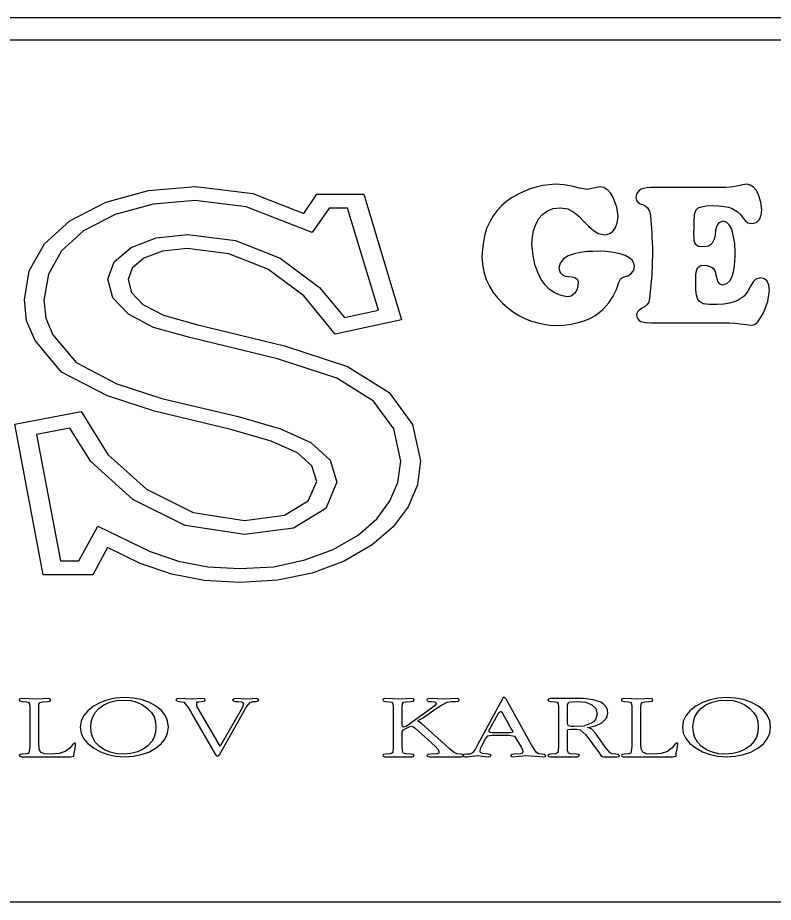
# Model space of a CAD drawing. Extents: x -866693 to -866303, y -1041966 to -1040244.
# Drawn here: x -866545.65 to -866534.39, y -1040500.87 to -1040487.7 of the extents above; entities that cross this region are included whole.
import ezdxf

# ---------------------------------------------------------------- set-up
doc = ezdxf.new("R2010")
doc.units = 0
doc.layers.add('Tabulka', color=7, linetype='Continuous')

msp = doc.modelspace()

# ---------------------------------------------------------------- linework, layer by layer
at = {"layer": 'Tabulka'}
for p, q in [((-866516.702, -1040487.698), (-866554.066, -1040487.698)), ((-866554.066, -1040488.028), (-866516.702, -1040488.028)), ((-866516.702, -1040500.872), (-866554.066, -1040500.872))]:
    msp.add_line(p, q, dxfattribs=at)
for points in [[(-866536.753, -1040490.844), (-866536.716, -1040490.757), (-866536.703, -1040490.654), (-866536.72, -1040490.521), (-866536.774, -1040490.377), (-866536.811, -1040490.315), (-866536.856, -1040490.265), (-866536.914, -1040490.228), (-866536.976, -1040490.216), (-866537.067, -1040490.237), (-866537.162, -1040490.257), (-866537.277, -1040490.237), (-866537.393, -1040490.208), (-866537.509, -1040490.187), (-866537.633, -1040490.179), (-866537.728, -1040490.187), (-866537.822, -1040490.199), (-866537.922, -1040490.224), (-866538.012, -1040490.249), (-866538.107, -1040490.286), (-866538.194, -1040490.327), (-866538.281, -1040490.377), (-866538.359, -1040490.431), (-866538.434, -1040490.497), (-866538.504, -1040490.571), (-866538.562, -1040490.65), (-866538.615, -1040490.74), (-866538.661, -1040490.839), (-866538.694, -1040490.947), (-866538.714, -1040491.067), (-866538.727, -1040491.195)], [(-866535.572, -1040490.972), (-866535.576, -1040490.914), (-866535.568, -1040490.827), (-866535.568, -1040490.728), (-866535.564, -1040490.629), (-866535.539, -1040490.559), (-866535.51, -1040490.53), (-866535.46, -1040490.513), (-866535.39, -1040490.501), (-866535.295, -1040490.497), (-866535.2, -1040490.501), (-866535.122, -1040490.509), (-866535.056, -1040490.521), (-866535.002, -1040490.538), (-866534.928, -1040490.583), (-866534.878, -1040490.629), (-866534.845, -1040490.678), (-866534.812, -1040490.72), (-866534.771, -1040490.753), (-866534.709, -1040490.765), (-866534.643, -1040490.749), (-866534.597, -1040490.703), (-866534.572, -1040490.637), (-866534.564, -1040490.559), (-866534.577, -1040490.447), (-866534.618, -1040490.323), (-866534.647, -1040490.265), (-866534.688, -1040490.22), (-866534.734, -1040490.191), (-866534.787, -1040490.179), (-866534.845, -1040490.187), (-866534.915, -1040490.204), (-866534.965, -1040490.212), (-866535.027, -1040490.22), (-866535.097, -1040490.228), (-866535.184, -1040490.228), (-866535.312, -1040490.228), (-866535.44, -1040490.228), (-866535.576, -1040490.228), (-866535.708, -1040490.228), (-866535.84, -1040490.228), (-866535.968, -1040490.228), (-866536.096, -1040490.228), (-866536.22, -1040490.228), (-866536.274, -1040490.232), (-866536.319, -1040490.241), (-866536.361, -1040490.253), (-866536.39, -1040490.274), (-866536.427, -1040490.319), (-866536.439, -1040490.381), (-866536.427, -1040490.422), (-866536.402, -1040490.451), (-866536.373, -1040490.468), (-866536.336, -1040490.48), (-866536.299, -1040490.501), (-866536.266, -1040490.53), (-866536.237, -1040490.579), (-866536.22, -1040490.65), (-866536.212, -1040490.773), (-866536.2, -1040490.901), (-866536.2, -1040490.967), (-866536.195, -1040491.042), (-866536.191, -1040491.116), (-866536.191, -1040491.203)], [(-866538.727, -1040491.195), (-866538.727, -1040491.219), (-866538.735, -1040491.244), (-866538.723, -1040491.368), (-866538.702, -1040491.484), (-866538.669, -1040491.595), (-866538.62, -1040491.694), (-866538.566, -1040491.789), (-866538.5, -1040491.872), (-866538.425, -1040491.95), (-866538.347, -1040492.021), (-866538.26, -1040492.082), (-866538.174, -1040492.136), (-866538.083, -1040492.182), (-866537.992, -1040492.219), (-866537.897, -1040492.244), (-866537.81, -1040492.264), (-866537.719, -1040492.277), (-866537.637, -1040492.281), (-866537.513, -1040492.277), (-866537.401, -1040492.26), (-866537.298, -1040492.239), (-866537.207, -1040492.211), (-866537.125, -1040492.177), (-866537.05, -1040492.136), (-866536.988, -1040492.091), (-866536.93, -1040492.045), (-866536.84, -1040491.946), (-866536.774, -1040491.843), (-866536.728, -1040491.744), (-866536.695, -1040491.657), (-866536.67, -1040491.599), (-866536.65, -1040491.575), (-866536.621, -1040491.562), (-866536.592, -1040491.554), (-866536.542, -1040491.537), (-866536.501, -1040491.504), (-866536.468, -1040491.459), (-866536.46, -1040491.397), (-866536.468, -1040491.352), (-866536.493, -1040491.31), (-866536.538, -1040491.273), (-866536.596, -1040491.24), (-866536.674, -1040491.215), (-866536.769, -1040491.195), (-866536.881, -1040491.182), (-866537.013, -1040491.174), (-866537.079, -1040491.178), (-866537.166, -1040491.182), (-866537.261, -1040491.195), (-866537.356, -1040491.215), (-866537.447, -1040491.244), (-866537.517, -1040491.29), (-866537.566, -1040491.352), (-866537.587, -1040491.43), (-866537.566, -1040491.492), (-866537.533, -1040491.529), (-866537.492, -1040491.546), (-866537.443, -1040491.554), (-866537.393, -1040491.558), (-866537.348, -1040491.566), (-866537.315, -1040491.591), (-866537.298, -1040491.632), (-866537.302, -1040491.694), (-866537.315, -1040491.74), (-866537.331, -1040491.777), (-866537.352, -1040491.806), (-866537.401, -1040491.843), (-866537.451, -1040491.855), (-866537.513, -1040491.847), (-866537.583, -1040491.826), (-866537.653, -1040491.793), (-866537.723, -1040491.744), (-866537.789, -1040491.678), (-866537.851, -1040491.595), (-866537.901, -1040491.492), (-866537.942, -1040491.372), (-866537.955, -1040491.314), (-866537.967, -1040491.244), (-866537.979, -1040491.157), (-866537.988, -1040491.067), (-866537.979, -1040490.967), (-866537.963, -1040490.868), (-866537.93, -1040490.778), (-866537.889, -1040490.695), (-866537.831, -1040490.629), (-866537.756, -1040490.575), (-866537.67, -1040490.542), (-866537.562, -1040490.53), (-866537.451, -1040490.546), (-866537.36, -1040490.592), (-866537.282, -1040490.658), (-866537.211, -1040490.732), (-866537.141, -1040490.806), (-866537.071, -1040490.868), (-866536.997, -1040490.914), (-866536.906, -1040490.93), (-866536.856, -1040490.922), (-866536.815, -1040490.906), (-866536.782, -1040490.877), (-866536.753, -1040490.844)], [(-866536.191, -1040491.203), (-866536.2, -1040491.533), (-866536.233, -1040491.876), (-866536.245, -1040491.934), (-866536.27, -1040491.971), (-866536.299, -1040492), (-866536.328, -1040492.016), (-866536.361, -1040492.033), (-866536.385, -1040492.049), (-866536.41, -1040492.074), (-866536.427, -1040492.111), (-866536.423, -1040492.153), (-866536.41, -1040492.182), (-866536.39, -1040492.206), (-866536.365, -1040492.223), (-866536.295, -1040492.239), (-866536.208, -1040492.244), (-866536.175, -1040492.244), (-866536.15, -1040492.244), (-866535.163, -1040492.244), (-866535.047, -1040492.244), (-866534.961, -1040492.248), (-866534.89, -1040492.256), (-866534.837, -1040492.26), (-866534.758, -1040492.272), (-866534.696, -1040492.277), (-866534.659, -1040492.264), (-866534.622, -1040492.227), (-866534.581, -1040492.169), (-866534.539, -1040492.095), (-866534.473, -1040491.926), (-866534.449, -1040491.756), (-866534.457, -1040491.682), (-866534.482, -1040491.624), (-866534.523, -1040491.587), (-866534.585, -1040491.57), (-866534.651, -1040491.591), (-866534.692, -1040491.632), (-866534.729, -1040491.698), (-866534.771, -1040491.769), (-866534.824, -1040491.843), (-866534.915, -1040491.905), (-866534.973, -1040491.93), (-866535.043, -1040491.95), (-866535.13, -1040491.963), (-866535.229, -1040491.967), (-866535.287, -1040491.967), (-866535.345, -1040491.971), (-866535.436, -1040491.959), (-866535.497, -1040491.921), (-866535.518, -1040491.88), (-866535.535, -1040491.826), (-866535.543, -1040491.752), (-866535.547, -1040491.657), (-866535.547, -1040491.591), (-866535.543, -1040491.533), (-866535.539, -1040491.488), (-866535.531, -1040491.451), (-866535.518, -1040491.422), (-866535.493, -1040491.401), (-866535.464, -1040491.389), (-866535.423, -1040491.385), (-866535.378, -1040491.389), (-866535.341, -1040491.401), (-866535.312, -1040491.413), (-866535.287, -1040491.43), (-866535.258, -1040491.48), (-866535.246, -1040491.529), (-866535.233, -1040491.583), (-866535.221, -1040491.628), (-866535.192, -1040491.661), (-866535.146, -1040491.674), (-866535.085, -1040491.657), (-866535.039, -1040491.616), (-866535.006, -1040491.554), (-866534.985, -1040491.48), (-866534.969, -1040491.397), (-866534.965, -1040491.319), (-866534.961, -1040491.248), (-866534.961, -1040491.195), (-866534.965, -1040491.062), (-866534.994, -1040490.91), (-866535.014, -1040490.839), (-866535.047, -1040490.782), (-866535.089, -1040490.744), (-866535.138, -1040490.728), (-866535.2, -1040490.753), (-866535.233, -1040490.798), (-866535.25, -1040490.86), (-866535.258, -1040490.93), (-866535.274, -1040490.996), (-866535.303, -1040491.058), (-866535.324, -1040491.079), (-866535.357, -1040491.1), (-866535.398, -1040491.108), (-866535.448, -1040491.112), (-866535.51, -1040491.104), (-866535.547, -1040491.075), (-866535.559, -1040491.05), (-866535.568, -1040491.017), (-866535.572, -1040490.972)], [(-866538.999, -1040498.686), (-866539.016, -1040498.669), (-866539.053, -1040498.665), (-866539.103, -1040498.661), (-866539.144, -1040498.64), (-866539.214, -1040498.587), (-866539.289, -1040498.516), (-866539.631, -1040498.211), (-866539.668, -1040498.186), (-866539.685, -1040498.174), (-866539.664, -1040498.153), (-866539.615, -1040498.132), (-866539.412, -1040497.988), (-866539.334, -1040497.934), (-866539.251, -1040497.893), (-866539.194, -1040497.881), (-866539.123, -1040497.881), (-866539.086, -1040497.876), (-866539.07, -1040497.86), (-866539.074, -1040497.847), (-866539.099, -1040497.839), (-866539.198, -1040497.843), (-866539.297, -1040497.847), (-866539.392, -1040497.843), (-866539.52, -1040497.839), (-866539.545, -1040497.847), (-866539.553, -1040497.86), (-866539.545, -1040497.872), (-866539.524, -1040497.881), (-866539.483, -1040497.881), (-866539.433, -1040497.885), (-866539.408, -1040497.909), (-866539.445, -1040497.951), (-866539.503, -1040497.996), (-866539.858, -1040498.252), (-866539.9, -1040498.265), (-866539.916, -1040498.256), (-866539.92, -1040498.236), (-866539.92, -1040497.988), (-866539.92, -1040497.959), (-866539.916, -1040497.918), (-866539.9, -1040497.893), (-866539.863, -1040497.885), (-866539.788, -1040497.881), (-866539.751, -1040497.876), (-866539.739, -1040497.86), (-866539.747, -1040497.847), (-866539.768, -1040497.839), (-866539.858, -1040497.843), (-866539.974, -1040497.847), (-866540.061, -1040497.843), (-866540.181, -1040497.839), (-866540.205, -1040497.847), (-866540.209, -1040497.86), (-866540.201, -1040497.872), (-866540.168, -1040497.881), (-866540.106, -1040497.885), (-866540.073, -1040497.893), (-866540.057, -1040497.918), (-866540.053, -1040497.959), (-866540.053, -1040497.992), (-866540.053, -1040498.554), (-866540.061, -1040498.64), (-866540.09, -1040498.661), (-866540.168, -1040498.665), (-866540.201, -1040498.669), (-866540.209, -1040498.686), (-866540.205, -1040498.698), (-866540.181, -1040498.706), (-866540.09, -1040498.706), (-866539.974, -1040498.706), (-866539.887, -1040498.706), (-866539.768, -1040498.706), (-866539.747, -1040498.698), (-866539.739, -1040498.686), (-866539.751, -1040498.669), (-866539.788, -1040498.665), (-866539.867, -1040498.661), (-866539.904, -1040498.649), (-866539.916, -1040498.611), (-866539.92, -1040498.55), (-866539.92, -1040498.331), (-866539.9, -1040498.302), (-866539.854, -1040498.281), (-866539.813, -1040498.26), (-866539.78, -1040498.248), (-866539.751, -1040498.26), (-866539.726, -1040498.277), (-866539.429, -1040498.545), (-866539.383, -1040498.595), (-866539.371, -1040498.628), (-866539.375, -1040498.649), (-866539.4, -1040498.661), (-866539.491, -1040498.665), (-866539.536, -1040498.669), (-866539.553, -1040498.686), (-866539.545, -1040498.698), (-866539.512, -1040498.706), (-866539.421, -1040498.706), (-866539.297, -1040498.706), (-866539.189, -1040498.706)], [(-866539.189, -1040498.706), (-866539.045, -1040498.706), (-866539.012, -1040498.698), (-866538.999, -1040498.686)]]:
    msp.add_lwpolyline(points, dxfattribs=at)
for points in [[(-866540.49, -1040490.327), (-866539.929, -1040492.198), (-866540.916, -1040492.409), (-866541.386, -1040491.839), (-866541.919, -1040491.442), (-866542.501, -1040491.215), (-866543.121, -1040491.137), (-866543.488, -1040491.174), (-866543.769, -1040491.281), (-866543.943, -1040491.43), (-866544, -1040491.595), (-866543.951, -1040491.789), (-866543.782, -1040491.967), (-866543.476, -1040492.128), (-866542.985, -1040492.268), (-866541.671, -1040492.586), (-866540.734, -1040492.892), (-866540.114, -1040493.28), (-866539.768, -1040493.755), (-866539.648, -1040494.296), (-866539.693, -1040494.655), (-866539.83, -1040494.982), (-866540.053, -1040495.279), (-866540.366, -1040495.547), (-866540.783, -1040495.791), (-866541.258, -1040495.968), (-866541.779, -1040496.076), (-866542.34, -1040496.109), (-866542.869, -1040496.08), (-866543.352, -1040495.985), (-866543.823, -1040495.824), (-866544.31, -1040495.589), (-866544.529, -1040495.993), (-866545.268, -1040495.993), (-866545.689, -1040493.751), (-866544.702, -1040493.565), (-866544.306, -1040494.201), (-866543.728, -1040494.721), (-866543.034, -1040495.068), (-866542.266, -1040495.184), (-866541.671, -1040495.105), (-866541.32, -1040494.891), (-866541.192, -1040494.606), (-866541.267, -1040494.374), (-866541.477, -1040494.18), (-866541.87, -1040494.007), (-866542.472, -1040493.833), (-866543.608, -1040493.557), (-866544.31, -1040493.33), (-866544.996, -1040492.975), (-866545.388, -1040492.504), (-866545.516, -1040492.211), (-866545.545, -1040491.901), (-866545.475, -1040491.467), (-866545.248, -1040491.067), (-866544.872, -1040490.724), (-866544.335, -1040490.447), (-866543.699, -1040490.274), (-866542.997, -1040490.212), (-866542.146, -1040490.315), (-866541.386, -1040490.612), (-866541.192, -1040490.327)], [(-866540.734, -1040490.534), (-866541.006, -1040490.534), (-866541.258, -1040490.897), (-866542.245, -1040490.513), (-866543.001, -1040490.422), (-866543.629, -1040490.476), (-866544.195, -1040490.629), (-866544.665, -1040490.873), (-866544.992, -1040491.17), (-866545.186, -1040491.517), (-866545.256, -1040491.905), (-866545.227, -1040492.173), (-866545.124, -1040492.421), (-866544.777, -1040492.834), (-866544.17, -1040493.152), (-866543.501, -1040493.367), (-866542.365, -1040493.639), (-866541.733, -1040493.821), (-866541.279, -1040494.023), (-866540.99, -1040494.288), (-866540.891, -1040494.614), (-866541.056, -1040495.006), (-866541.539, -1040495.299), (-866542.27, -1040495.394), (-866543.15, -1040495.262), (-866543.934, -1040494.874), (-866544.558, -1040494.308), (-866544.872, -1040493.809), (-866545.367, -1040493.904), (-866545.008, -1040495.787), (-866544.736, -1040495.787), (-866544.451, -1040495.271), (-866543.674, -1040495.646), (-866543.249, -1040495.791), (-866542.815, -1040495.878), (-866542.34, -1040495.902), (-866541.832, -1040495.874), (-866541.37, -1040495.774), (-866540.949, -1040495.617), (-866540.577, -1040495.403), (-866540.296, -1040495.163), (-866540.106, -1040494.903), (-866539.982, -1040494.618), (-866539.941, -1040494.304), (-866540.044, -1040493.821), (-866540.346, -1040493.408), (-866540.895, -1040493.065), (-866541.779, -1040492.776), (-866543.084, -1040492.462), (-866543.625, -1040492.31), (-866543.996, -1040492.111), (-866544.228, -1040491.868), (-866544.302, -1040491.591), (-866544.211, -1040491.335), (-866543.955, -1040491.12), (-866543.583, -1040490.976), (-866543.117, -1040490.926), (-866542.402, -1040491.017), (-866541.737, -1040491.277), (-866541.151, -1040491.715), (-866540.779, -1040492.165), (-866540.271, -1040492.054)], [(-866544.785, -1040498.516), (-866544.789, -1040498.504), (-866544.802, -1040498.5), (-866544.831, -1040498.525), (-866544.872, -1040498.578), (-866544.938, -1040498.628), (-866545.029, -1040498.657), (-866545.153, -1040498.665), (-866545.252, -1040498.661), (-866545.305, -1040498.636), (-866545.326, -1040498.587), (-866545.334, -1040498.512), (-866545.334, -1040497.992), (-866545.334, -1040497.959), (-866545.33, -1040497.922), (-866545.314, -1040497.897), (-866545.277, -1040497.885), (-866545.202, -1040497.881), (-866545.165, -1040497.876), (-866545.153, -1040497.86), (-866545.161, -1040497.847), (-866545.182, -1040497.839), (-866545.272, -1040497.843), (-866545.388, -1040497.847), (-866545.475, -1040497.843), (-866545.594, -1040497.839), (-866545.619, -1040497.847), (-866545.623, -1040497.86), (-866545.615, -1040497.872), (-866545.582, -1040497.881), (-866545.52, -1040497.885), (-866545.487, -1040497.893), (-866545.471, -1040497.918), (-866545.466, -1040497.959), (-866545.466, -1040497.992), (-866545.466, -1040498.554), (-866545.479, -1040498.649), (-866545.512, -1040498.661), (-866545.578, -1040498.665), (-866545.615, -1040498.673), (-866545.623, -1040498.686), (-866545.615, -1040498.698), (-866545.594, -1040498.706), (-866545.5, -1040498.706), (-866545.405, -1040498.706), (-866545.169, -1040498.706), (-866544.855, -1040498.706), (-866544.81, -1040498.694), (-866544.806, -1040498.653), (-866544.793, -1040498.587)], [(-866543.402, -1040498.265), (-866543.414, -1040498.17), (-866543.451, -1040498.087), (-866543.509, -1040498.013), (-866543.592, -1040497.947), (-866543.695, -1040497.893), (-866543.806, -1040497.852), (-866543.926, -1040497.831), (-866544.058, -1040497.823), (-866544.186, -1040497.831), (-866544.302, -1040497.856), (-866544.413, -1040497.897), (-866544.517, -1040497.951), (-866544.603, -1040498.021), (-866544.665, -1040498.095), (-866544.702, -1040498.174), (-866544.715, -1040498.265), (-866544.702, -1040498.351), (-866544.665, -1040498.434), (-866544.603, -1040498.508), (-866544.517, -1040498.574), (-866544.413, -1040498.632), (-866544.302, -1040498.673), (-866544.186, -1040498.698), (-866544.058, -1040498.706), (-866543.926, -1040498.698), (-866543.806, -1040498.673), (-866543.695, -1040498.636), (-866543.592, -1040498.578), (-866543.509, -1040498.512), (-866543.451, -1040498.438), (-866543.414, -1040498.355)], [(-866542.055, -1040497.86), (-866542.064, -1040497.847), (-866542.084, -1040497.839), (-866542.15, -1040497.843), (-866542.241, -1040497.847), (-866542.324, -1040497.843), (-866542.406, -1040497.839), (-866542.435, -1040497.847), (-866542.448, -1040497.86), (-866542.439, -1040497.872), (-866542.411, -1040497.881), (-866542.361, -1040497.881), (-866542.307, -1040497.889), (-866542.291, -1040497.901), (-866542.283, -1040497.918), (-866542.291, -1040497.951), (-866542.307, -1040497.988), (-866542.629, -1040498.545), (-866542.972, -1040497.959), (-866542.976, -1040497.934), (-866542.976, -1040497.901), (-866542.968, -1040497.889), (-866542.947, -1040497.885), (-866542.885, -1040497.876), (-866542.861, -1040497.872), (-866542.852, -1040497.86), (-866542.861, -1040497.843), (-866542.885, -1040497.839), (-866542.972, -1040497.843), (-866543.055, -1040497.847), (-866543.154, -1040497.843), (-866543.253, -1040497.839), (-866543.278, -1040497.843), (-866543.29, -1040497.856), (-866543.278, -1040497.872), (-866543.241, -1040497.881), (-866543.203, -1040497.885), (-866543.17, -1040497.893), (-866543.108, -1040497.971), (-866542.704, -1040498.665), (-866542.691, -1040498.686), (-866542.671, -1040498.698), (-866542.65, -1040498.686), (-866542.638, -1040498.665), (-866542.254, -1040497.988), (-866542.221, -1040497.934), (-866542.183, -1040497.897), (-866542.146, -1040497.881), (-866542.101, -1040497.881), (-866542.068, -1040497.872)], [(-866537.781, -1040498.69), (-866537.794, -1040498.673), (-866537.835, -1040498.665), (-866537.889, -1040498.661), (-866537.922, -1040498.636), (-866537.992, -1040498.525), (-866538.372, -1040497.847), (-866538.401, -1040497.819), (-866538.421, -1040497.831), (-866538.43, -1040497.852), (-866538.797, -1040498.529), (-866538.83, -1040498.595), (-866538.871, -1040498.645), (-866538.909, -1040498.665), (-866538.962, -1040498.665), (-866538.999, -1040498.669), (-866539.016, -1040498.686), (-866539.008, -1040498.702), (-866538.983, -1040498.706), (-866538.95, -1040498.706), (-866538.884, -1040498.694), (-866538.793, -1040498.686), (-866538.727, -1040498.694), (-866538.64, -1040498.706), (-866538.607, -1040498.702), (-866538.595, -1040498.686), (-866538.607, -1040498.669), (-866538.64, -1040498.665), (-866538.723, -1040498.657), (-866538.752, -1040498.64), (-866538.76, -1040498.62), (-866538.752, -1040498.583), (-866538.735, -1040498.541), (-866538.677, -1040498.438), (-866538.644, -1040498.393), (-866538.586, -1040498.384), (-866538.326, -1040498.384), (-866538.248, -1040498.397), (-866538.211, -1040498.455), (-866538.149, -1040498.558), (-866538.128, -1040498.603), (-866538.124, -1040498.628), (-866538.132, -1040498.649), (-866538.157, -1040498.661), (-866538.248, -1040498.665), (-866538.289, -1040498.669), (-866538.306, -1040498.69), (-866538.297, -1040498.702), (-866538.277, -1040498.706), (-866538.182, -1040498.694), (-866538.062, -1040498.686), (-866537.934, -1040498.694), (-866537.81, -1040498.706), (-866537.789, -1040498.702)], [(-866536.683, -1040498.69), (-866536.699, -1040498.669), (-866536.736, -1040498.665), (-866536.79, -1040498.661), (-866536.823, -1040498.645), (-866536.893, -1040498.566), (-866537.042, -1040498.351), (-866537.096, -1040498.293), (-866537.125, -1040498.277), (-866537.158, -1040498.269), (-866537.042, -1040498.244), (-866536.943, -1040498.199), (-866536.877, -1040498.132), (-866536.856, -1040498.054), (-866536.86, -1040498.004), (-866536.881, -1040497.959), (-866536.914, -1040497.926), (-866536.959, -1040497.893), (-866537.075, -1040497.856), (-866537.211, -1040497.839), (-866537.348, -1040497.839), (-866537.533, -1040497.839), (-866537.612, -1040497.839), (-866537.715, -1040497.839), (-866537.74, -1040497.847), (-866537.748, -1040497.86), (-866537.74, -1040497.872), (-866537.707, -1040497.881), (-866537.645, -1040497.885), (-866537.612, -1040497.893), (-866537.595, -1040497.918), (-866537.591, -1040497.963), (-866537.591, -1040497.992), (-866537.591, -1040498.554), (-866537.599, -1040498.64), (-866537.628, -1040498.661), (-866537.707, -1040498.665), (-866537.74, -1040498.669), (-866537.748, -1040498.686), (-866537.744, -1040498.698), (-866537.719, -1040498.706), (-866537.628, -1040498.706), (-866537.513, -1040498.706), (-866537.426, -1040498.706), (-866537.306, -1040498.706), (-866537.286, -1040498.698), (-866537.277, -1040498.686), (-866537.29, -1040498.669), (-866537.327, -1040498.665), (-866537.405, -1040498.661), (-866537.443, -1040498.649), (-866537.455, -1040498.611), (-866537.459, -1040498.55), (-866537.459, -1040498.331), (-866537.459, -1040498.314), (-866537.451, -1040498.298), (-866537.405, -1040498.293), (-866537.319, -1040498.293), (-866537.269, -1040498.306), (-866537.182, -1040498.38), (-866536.984, -1040498.645), (-866536.955, -1040498.694), (-866536.918, -1040498.706), (-866536.72, -1040498.706), (-866536.691, -1040498.702)], [(-866535.815, -1040498.516), (-866535.82, -1040498.504), (-866535.832, -1040498.5), (-866535.861, -1040498.525), (-866535.902, -1040498.578), (-866535.968, -1040498.628), (-866536.059, -1040498.657), (-866536.183, -1040498.665), (-866536.282, -1040498.661), (-866536.336, -1040498.636), (-866536.361, -1040498.587), (-866536.365, -1040498.512), (-866536.365, -1040497.992), (-866536.365, -1040497.959), (-866536.361, -1040497.922), (-866536.344, -1040497.897), (-866536.307, -1040497.885), (-866536.233, -1040497.881), (-866536.195, -1040497.876), (-866536.183, -1040497.86), (-866536.191, -1040497.847), (-866536.212, -1040497.839), (-866536.303, -1040497.843), (-866536.418, -1040497.847), (-866536.505, -1040497.843), (-866536.625, -1040497.839), (-866536.65, -1040497.847), (-866536.654, -1040497.86), (-866536.646, -1040497.872), (-866536.613, -1040497.881), (-866536.551, -1040497.885), (-866536.518, -1040497.893), (-866536.501, -1040497.918), (-866536.497, -1040497.959), (-866536.497, -1040497.992), (-866536.497, -1040498.554), (-866536.513, -1040498.649), (-866536.542, -1040498.661), (-866536.608, -1040498.665), (-866536.646, -1040498.673), (-866536.654, -1040498.686), (-866536.646, -1040498.698), (-866536.625, -1040498.706), (-866536.53, -1040498.706), (-866536.435, -1040498.706), (-866536.2, -1040498.706), (-866535.886, -1040498.706), (-866535.84, -1040498.694), (-866535.836, -1040498.653), (-866535.824, -1040498.587)], [(-866534.432, -1040498.265), (-866534.444, -1040498.17), (-866534.482, -1040498.087), (-866534.539, -1040498.013), (-866534.622, -1040497.947), (-866534.725, -1040497.893), (-866534.837, -1040497.852), (-866534.957, -1040497.831), (-866535.089, -1040497.823), (-866535.217, -1040497.831), (-866535.332, -1040497.856), (-866535.444, -1040497.897), (-866535.547, -1040497.951), (-866535.634, -1040498.021), (-866535.696, -1040498.095), (-866535.733, -1040498.174), (-866535.745, -1040498.265), (-866535.733, -1040498.351), (-866535.696, -1040498.434), (-866535.634, -1040498.508), (-866535.547, -1040498.574), (-866535.444, -1040498.632), (-866535.332, -1040498.673), (-866535.217, -1040498.698), (-866535.089, -1040498.706), (-866534.957, -1040498.698), (-866534.837, -1040498.673), (-866534.725, -1040498.636), (-866534.622, -1040498.578), (-866534.539, -1040498.512), (-866534.482, -1040498.438), (-866534.444, -1040498.355)], [(-866543.587, -1040498.265), (-866543.592, -1040498.339), (-866543.612, -1040498.413), (-866543.649, -1040498.479), (-866543.707, -1040498.541), (-866543.777, -1040498.591), (-866543.864, -1040498.632), (-866543.963, -1040498.657), (-866544.067, -1040498.665), (-866544.17, -1040498.661), (-866544.269, -1040498.636), (-866544.356, -1040498.599), (-866544.434, -1040498.545), (-866544.492, -1040498.488), (-866544.529, -1040498.417), (-866544.55, -1040498.343), (-866544.558, -1040498.265), (-866544.55, -1040498.186), (-866544.529, -1040498.112), (-866544.492, -1040498.046), (-866544.438, -1040497.984), (-866544.364, -1040497.93), (-866544.273, -1040497.893), (-866544.174, -1040497.868), (-866544.067, -1040497.86), (-866543.963, -1040497.868), (-866543.872, -1040497.893), (-866543.786, -1040497.93), (-866543.711, -1040497.984), (-866543.654, -1040498.046), (-866543.612, -1040498.112), (-866543.592, -1040498.186)], [(-866537.013, -1040498.07), (-866537.038, -1040498.149), (-866537.067, -1040498.182), (-866537.112, -1040498.211), (-866537.215, -1040498.248), (-866537.356, -1040498.252), (-866537.401, -1040498.252), (-866537.443, -1040498.244), (-866537.459, -1040498.215), (-866537.459, -1040497.984), (-866537.455, -1040497.926), (-866537.438, -1040497.893), (-866537.393, -1040497.885), (-866537.302, -1040497.881), (-866537.182, -1040497.893), (-866537.092, -1040497.93), (-866537.034, -1040497.988)], [(-866534.618, -1040498.265), (-866534.622, -1040498.339), (-866534.643, -1040498.413), (-866534.68, -1040498.479), (-866534.738, -1040498.541), (-866534.808, -1040498.591), (-866534.895, -1040498.632), (-866534.994, -1040498.657), (-866535.097, -1040498.665), (-866535.2, -1040498.661), (-866535.299, -1040498.636), (-866535.386, -1040498.599), (-866535.464, -1040498.545), (-866535.522, -1040498.488), (-866535.559, -1040498.417), (-866535.58, -1040498.343), (-866535.588, -1040498.265), (-866535.58, -1040498.186), (-866535.559, -1040498.112), (-866535.522, -1040498.046), (-866535.469, -1040497.984), (-866535.394, -1040497.93), (-866535.303, -1040497.893), (-866535.204, -1040497.868), (-866535.097, -1040497.86), (-866534.994, -1040497.868), (-866534.903, -1040497.893), (-866534.816, -1040497.93), (-866534.742, -1040497.984), (-866534.684, -1040498.046), (-866534.643, -1040498.112), (-866534.622, -1040498.186)], [(-866538.273, -1040498.327), (-866538.281, -1040498.343), (-866538.306, -1040498.347), (-866538.33, -1040498.347), (-866538.553, -1040498.347), (-866538.582, -1040498.347), (-866538.611, -1040498.343), (-866538.624, -1040498.335), (-866538.624, -1040498.31), (-866538.491, -1040498.066), (-866538.479, -1040498.046), (-866538.454, -1040498.029), (-866538.438, -1040498.037), (-866538.421, -1040498.066), (-866538.289, -1040498.298)]]:
    msp.add_lwpolyline(points, close=True, dxfattribs=at)

doc.saveas('drawing.dxf')
